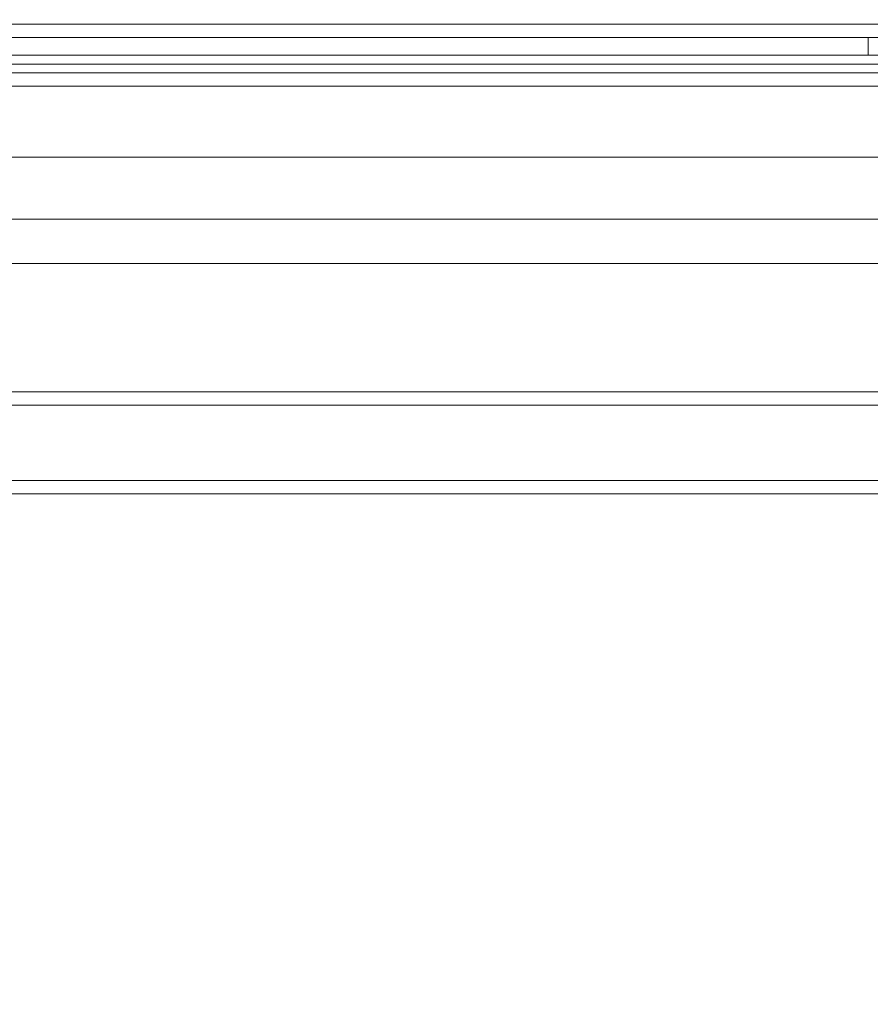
# Model space of a CAD drawing. Header units: millimetres. Extents: x -1970 to 61924, y -58230 to 6847.
# Tile 665 of 925: x 24708 to 24900, y 1073 to 1295. Entities that reach past the tile are written whole.
import ezdxf

# ---------------------------------------------------------------- set-up
doc = ezdxf.new("R2010")
doc.units = ezdxf.units.MM
for name, color, linetype, lineweight in [('COTAS_P', 1, 'Continuous', 0), ('lateral_briquetadora', 7, 'Continuous', 0), ('lateral_C05', 7, 'Continuous', 0)]:
    doc.layers.add(name, color=color, linetype=linetype, lineweight=lineweight)
doc.dimstyles.new('R19_100', dxfattribs={"dimtxt": 250, "dimasz": 150, "dimexe": 150, "dimexo": 80, "dimgap": 100, "dimtad": 1, "dimtih": 1, "dimtoh": 1, "dimdsep": 46, "dimcen": 0.09, "dimadec": 0, "dimazin": 0, "dimtfac": 1, "dimtdec": 4, "dimtofl": 0, "dimtmove": 0, "dimatfit": 3, "dimfxl": 1, "dimtolj": 1, "dimtzin": 0, "dimarcsym": 0})

# ---------------------------------------------------------------- blocks, each defined once
blk = doc.blocks.new('DIM_R26_6')
at = {"layer": 'COTAS_P'}
for p, q in [((24580.07, 3250), (24980.07, 3250)), ((24980.07, 3250), (24935.07, 3100)), ((24980.07, 0), (24980.07, 3250)), ((24980.07, 3250), (25025.07, 3100)), ((24980.07, 0), (24935.07, 150)), ((24980.07, 0), (25025.07, 150)), ((24580.07, 0), (24980.07, 0))]:
    blk.add_line(p, q, dxfattribs=at)
blk.add_text('3250 P', height=250, rotation=90, dxfattribs=at).set_placement((24880.07, 1625))
blk = doc.blocks.new('DIM_R26_7')
at = {"layer": 'COTAS_P'}
for p, q in [((24250.07, 2141), (24400.07, 2186)), ((26750.07, 2141), (26600.07, 2186)), ((24250.07, 1241), (24250.07, 2141)), ((24250.07, 2141), (26750.07, 2141)), ((24250.07, 2141), (24400.07, 2096)), ((26750.07, 2141), (26600.07, 2096)), ((26750.07, 1241), (26750.07, 2141))]:
    blk.add_line(p, q, dxfattribs=at)
blk.add_text('2500 P', height=250, dxfattribs=at).set_placement((25500.07, 2241))

msp = doc.modelspace()

# ---------------------------------------------------------------- linework, layer by layer
at = {"layer": 'lateral_briquetadora'}
for p, q in [((24570.067, 1285), (25130.067, 1285)), ((23750.067, 1264), (25950.067, 1264)), ((24980.067, 1264), (24000.067, 1264)), ((24150.067, 1264), (25950.067, 1264)), ((23750.067, 1250), (25950.067, 1250)), ((23900.067, 1250), (25800.067, 1250)), ((24150.067, 1250), (25800.067, 1250)), ((23750.067, 1240), (25950.067, 1240)), ((23900.067, 1240), (25800.067, 1240))]:
    msp.add_line(p, q, dxfattribs=at)
at = {"layer": 'lateral_C05'}
for p, q in [((24250.067, 1294), (26750.067, 1294)), ((24310.067, 1294), (26690.067, 1294)), ((24866.571, 1294), (24866.581, 1294)), ((24866.581, 1294), (24866.598, 1294)), ((24866.598, 1294), (24866.622, 1294)), ((24866.622, 1294), (24866.653, 1294)), ((24866.653, 1294), (24866.69, 1294)), ((24866.69, 1294), (24866.733, 1294)), ((24866.733, 1294), (24866.783, 1294)), ((24866.783, 1294), (24866.84, 1294)), ((24866.84, 1294), (24866.902, 1294)), ((24866.902, 1294), (24866.971, 1294)), ((24866.971, 1294), (24867.045, 1294)), ((24867.045, 1294), (24867.125, 1294)), ((24867.125, 1294), (24867.211, 1294)), ((24867.211, 1294), (24867.302, 1294)), ((24867.302, 1294), (24867.397, 1294)), ((24867.397, 1294), (24867.498, 1294)), ((24867.498, 1294), (24867.603, 1294)), ((24867.603, 1294), (24867.712, 1294)), ((24867.712, 1294), (24867.825, 1294)), ((24867.825, 1294), (24867.942, 1294)), ((24867.942, 1294), (24868.063, 1294)), ((24868.063, 1294), (24868.186, 1294)), ((24868.186, 1294), (24868.313, 1294)), ((24868.313, 1294), (24868.442, 1294)), ((24868.442, 1294), (24868.573, 1294)), ((24868.573, 1294), (24868.706, 1294)), ((24868.706, 1294), (24868.84, 1294)), ((24868.84, 1294), (24868.976, 1294)), ((24868.976, 1294), (24869.112, 1294)), ((24869.112, 1294), (24869.249, 1294)), ((24869.249, 1294), (24869.386, 1294)), ((24869.386, 1294), (24869.523, 1294)), ((24869.523, 1294), (24869.659, 1294)), ((24869.659, 1294), (24869.795, 1294)), ((24869.795, 1294), (24869.929, 1294)), ((24869.929, 1294), (24870.062, 1294)), ((24870.062, 1294), (24870.193, 1294)), ((24870.193, 1294), (24870.322, 1294)), ((24870.322, 1294), (24870.449, 1294)), ((24870.449, 1294), (24870.572, 1294)), ((24870.572, 1294), (24870.692, 1294)), ((24870.692, 1294), (24870.809, 1294)), ((24870.809, 1294), (24870.923, 1294)), ((24870.923, 1294), (24871.032, 1294)), ((24871.032, 1294), (24871.137, 1294)), ((24871.137, 1294), (24871.238, 1294)), ((24871.238, 1294), (24871.333, 1294)), ((24871.333, 1294), (24871.424, 1294)), ((24871.424, 1294), (24871.51, 1294)), ((24871.51, 1294), (24871.59, 1294)), ((24871.59, 1294), (24871.664, 1294)), ((24871.664, 1294), (24871.733, 1294)), ((24871.733, 1294), (24871.795, 1294)), ((24871.795, 1294), (24871.852, 1294)), ((24871.852, 1294), (24871.902, 1294)), ((24871.902, 1294), (24871.945, 1294)), ((24871.945, 1294), (24871.982, 1294)), ((24871.982, 1294), (24872.013, 1294)), ((24872.013, 1294), (24872.037, 1294)), ((24872.037, 1294), (24872.054, 1294)), ((24872.054, 1294), (24872.064, 1294)), ((24250.067, 1291), (26750.067, 1291)), ((24300.067, 1291), (24899.317, 1291)), ((24310.067, 1291), (26690.067, 1291)), ((24862.326, 1291), (24862.341, 1291)), ((24862.341, 1291), (24862.363, 1291)), ((24862.363, 1291), (24862.393, 1291)), ((24862.393, 1291), (24862.43, 1291)), ((24862.43, 1291), (24862.474, 1291)), ((24862.474, 1291), (24862.525, 1291)), ((24862.525, 1291), (24862.583, 1291)), ((24862.583, 1291), (24862.648, 1291)), ((24862.648, 1291), (24862.719, 1291)), ((24862.719, 1291), (24862.797, 1291)), ((24862.797, 1291), (24862.882, 1291)), ((24862.882, 1291), (24862.972, 1291)), ((24862.972, 1291), (24863.068, 1291)), ((24863.068, 1291), (24863.17, 1291)), ((24863.17, 1291), (24863.277, 1291)), ((24863.277, 1291), (24863.389, 1291)), ((24863.389, 1291), (24863.506, 1291)), ((24863.506, 1291), (24863.628, 1291)), ((24863.628, 1291), (24863.753, 1291)), ((24863.753, 1291), (24863.883, 1291)), ((24863.883, 1291), (24864.016, 1291)), ((24864.016, 1291), (24864.152, 1291)), ((24864.152, 1291), (24864.291, 1291)), ((24864.198, 1291), (24864.211, 1291)), ((24864.221, 1291), (24864.204, 1291)), ((24864.211, 1291), (24864.231, 1291)), ((24864.245, 1291), (24864.221, 1291)), ((24864.231, 1291), (24864.259, 1291)), ((24864.277, 1291), (24864.245, 1291)), ((24864.259, 1291), (24864.294, 1291)), ((24864.316, 1291), (24864.277, 1291)), ((24864.291, 1291), (24864.433, 1291)), ((24864.294, 1291), (24864.336, 1291)), ((24864.362, 1291), (24864.316, 1291)), ((24864.336, 1291), (24864.385, 1291)), ((24864.415, 1291), (24864.362, 1291)), ((24864.385, 1291), (24864.442, 1291)), ((24864.475, 1291), (24864.415, 1291)), ((24864.433, 1291), (24864.577, 1291)), ((24864.442, 1291), (24864.505, 1291)), ((24864.542, 1291), (24864.475, 1291)), ((24864.505, 1291), (24864.575, 1291)), ((24864.615, 1291), (24864.542, 1291)), ((24864.651, 1291), (24864.575, 1291)), ((24864.577, 1291), (24864.723, 1291)), ((24864.695, 1291), (24864.615, 1291)), ((24868.901, 1291), (24864.651, 1291)), ((24864.78, 1291), (24864.695, 1291)), ((24864.723, 1291), (24864.87, 1291)), ((24864.872, 1291), (24864.78, 1291)), ((24864.87, 1291), (24865.019, 1291)), ((24864.97, 1291), (24864.872, 1291)), ((24865.073, 1291), (24864.97, 1291)), ((24865.019, 1291), (24865.168, 1291)), ((24865.182, 1291), (24865.073, 1291)), ((24865.317, 1291), (24865.168, 1291)), ((24865.295, 1291), (24865.182, 1291)), ((24865.413, 1291), (24865.295, 1291)), ((24873.317, 1291), (24865.317, 1291)), ((24865.536, 1291), (24865.413, 1291)), ((24865.663, 1291), (24865.536, 1291)), ((24865.793, 1291), (24865.663, 1291)), ((24865.927, 1291), (24865.793, 1291)), ((24866.064, 1291), (24865.927, 1291)), ((24866.204, 1291), (24866.064, 1291)), ((24866.347, 1291), (24866.204, 1291)), ((24866.491, 1291), (24866.347, 1291)), ((24866.638, 1291), (24866.491, 1291)), ((24866.571, 1291), (24866.581, 1291)), ((24866.581, 1291), (24866.598, 1291)), ((24866.598, 1291), (24866.622, 1291)), ((24866.622, 1291), (24866.653, 1291)), ((24866.785, 1291), (24866.638, 1291)), ((24866.653, 1291), (24866.69, 1291)), ((24866.69, 1291), (24866.733, 1291)), ((24866.733, 1291), (24866.783, 1291)), ((24866.783, 1291), (24866.84, 1291)), ((24866.934, 1291), (24866.785, 1291)), ((24866.84, 1291), (24866.902, 1291)), ((24866.902, 1291), (24866.971, 1291)), ((24867.083, 1291), (24866.934, 1291)), ((24866.971, 1291), (24867.045, 1291)), ((24867.045, 1291), (24867.125, 1291)), ((24867.233, 1291), (24867.083, 1291)), ((24867.125, 1291), (24867.211, 1291)), ((24867.211, 1291), (24867.302, 1291)), ((24867.382, 1291), (24867.233, 1291)), ((24867.302, 1291), (24867.397, 1291)), ((24867.531, 1291), (24867.382, 1291)), ((24867.397, 1291), (24867.498, 1291)), ((24867.498, 1291), (24867.603, 1291)), ((24867.679, 1291), (24867.531, 1291)), ((24867.603, 1291), (24867.712, 1291)), ((24867.826, 1291), (24867.679, 1291)), ((24867.712, 1291), (24867.825, 1291)), ((24867.825, 1291), (24867.942, 1291)), ((24867.972, 1291), (24867.826, 1291)), ((24867.942, 1291), (24868.063, 1291)), ((24868.115, 1291), (24867.972, 1291)), ((24868.063, 1291), (24868.186, 1291)), ((24868.256, 1291), (24868.115, 1291)), ((24868.186, 1291), (24868.313, 1291)), ((24868.395, 1291), (24868.256, 1291)), ((24868.313, 1291), (24868.442, 1291)), ((24868.53, 1291), (24868.395, 1291)), ((24868.442, 1291), (24868.573, 1291)), ((24868.662, 1291), (24868.53, 1291)), ((24868.573, 1291), (24868.706, 1291)), ((24868.791, 1291), (24868.662, 1291)), ((24868.706, 1291), (24868.84, 1291)), ((24868.916, 1291), (24868.791, 1291)), ((24868.84, 1291), (24868.976, 1291)), ((24868.901, 1291), (24868.983, 1291)), ((24869.036, 1291), (24868.916, 1291)), ((24868.976, 1291), (24869.112, 1291)), ((24868.983, 1291), (24869.071, 1291)), ((24869.152, 1291), (24869.036, 1291)), ((24869.071, 1291), (24869.165, 1291)), ((24869.112, 1291), (24869.249, 1291)), ((24869.262, 1291), (24869.152, 1291)), ((24869.165, 1291), (24869.265, 1291)), ((24869.249, 1291), (24869.386, 1291)), ((24869.368, 1291), (24869.262, 1291)), ((24869.265, 1291), (24869.37, 1291)), ((24869.468, 1291), (24869.368, 1291)), ((24869.37, 1291), (24869.48, 1291)), ((24869.386, 1291), (24869.523, 1291)), ((24869.563, 1291), (24869.468, 1291)), ((24869.48, 1291), (24869.595, 1291)), ((24869.523, 1291), (24869.659, 1291)), ((24869.652, 1291), (24869.563, 1291)), ((24869.595, 1291), (24869.715, 1291)), ((24869.734, 1291), (24869.652, 1291)), ((24869.659, 1291), (24869.795, 1291)), ((24869.715, 1291), (24869.839, 1291)), ((24869.734, 1291), (24873.984, 1291)), ((24869.795, 1291), (24869.929, 1291)), ((24869.839, 1291), (24869.967, 1291)), ((24869.929, 1291), (24870.062, 1291)), ((24869.967, 1291), (24870.098, 1291)), ((24870.062, 1291), (24870.193, 1291)), ((24870.098, 1291), (24870.233, 1291)), ((24870.193, 1291), (24870.322, 1291)), ((24870.233, 1291), (24870.371, 1291)), ((24870.322, 1291), (24870.449, 1291)), ((24870.371, 1291), (24870.511, 1291)), ((24870.449, 1291), (24870.572, 1291)), ((24870.511, 1291), (24870.654, 1291)), ((24870.572, 1291), (24870.692, 1291)), ((24870.654, 1291), (24870.798, 1291)), ((24870.692, 1291), (24870.809, 1291)), ((24870.798, 1291), (24870.944, 1291)), ((24870.809, 1291), (24870.923, 1291)), ((24870.923, 1291), (24871.032, 1291)), ((24870.944, 1291), (24871.092, 1291)), ((24871.032, 1291), (24871.137, 1291)), ((24871.092, 1291), (24871.24, 1291)), ((24871.137, 1291), (24871.238, 1291)), ((24871.238, 1291), (24871.333, 1291)), ((24871.24, 1291), (24871.389, 1291)), ((24871.333, 1291), (24871.424, 1291)), ((24871.389, 1291), (24871.538, 1291)), ((24871.424, 1291), (24871.51, 1291)), ((24871.51, 1291), (24871.59, 1291)), ((24871.538, 1291), (24871.687, 1291)), ((24871.59, 1291), (24871.664, 1291)), ((24871.664, 1291), (24871.733, 1291)), ((24871.687, 1291), (24871.835, 1291)), ((24871.733, 1291), (24871.795, 1291)), ((24871.795, 1291), (24871.852, 1291)), ((24871.835, 1291), (24871.982, 1291)), ((24871.852, 1291), (24871.902, 1291)), ((24871.902, 1291), (24871.945, 1291)), ((24871.945, 1291), (24871.982, 1291)), ((24871.982, 1291), (24872.128, 1291)), ((24871.982, 1291), (24872.013, 1291)), ((24872.013, 1291), (24872.037, 1291)), ((24872.037, 1291), (24872.054, 1291)), ((24872.054, 1291), (24872.064, 1291)), ((24872.128, 1291), (24872.272, 1291)), ((24872.272, 1291), (24872.414, 1291)), ((24872.414, 1291), (24872.553, 1291)), ((24872.553, 1291), (24872.69, 1291)), ((24872.69, 1291), (24872.824, 1291)), ((24872.824, 1291), (24872.955, 1291)), ((24872.955, 1291), (24873.081, 1291)), ((24873.081, 1291), (24873.204, 1291)), ((24873.204, 1291), (24873.322, 1291)), ((24873.317, 1291), (24873.465, 1291)), ((24873.322, 1291), (24873.436, 1291)), ((24873.436, 1291), (24873.545, 1291)), ((24873.465, 1291), (24873.612, 1291)), ((24873.545, 1291), (24873.648, 1291)), ((24873.612, 1291), (24873.758, 1291)), ((24873.648, 1291), (24873.747, 1291)), ((24873.747, 1291), (24873.839, 1291)), ((24873.758, 1291), (24873.903, 1291)), ((24873.839, 1291), (24873.926, 1291)), ((24873.903, 1291), (24874.046, 1291)), ((24873.926, 1291), (24874.006, 1291)), ((24873.984, 1291), (24874.056, 1291)), ((24874.006, 1291), (24874.08, 1291)), ((24874.046, 1291), (24874.188, 1291)), ((24874.122, 1291), (24874.056, 1291)), ((24874.08, 1291), (24874.148, 1291)), ((24874.182, 1291), (24874.122, 1291)), ((24874.148, 1291), (24874.209, 1291)), ((24874.236, 1291), (24874.182, 1291)), ((24874.188, 1291), (24874.328, 1291)), ((24874.209, 1291), (24874.263, 1291)), ((24874.284, 1291), (24874.236, 1291)), ((24874.263, 1291), (24874.31, 1291)), ((24874.326, 1291), (24874.284, 1291)), ((24874.31, 1291), (24874.35, 1291)), ((24874.361, 1291), (24874.326, 1291)), ((24874.328, 1291), (24874.466, 1291)), ((24874.35, 1291), (24874.383, 1291)), ((24874.39, 1291), (24874.361, 1291)), ((24874.383, 1291), (24874.409, 1291)), ((24874.413, 1291), (24874.39, 1291)), ((24874.429, 1291), (24874.413, 1291)), ((24874.428, 1291), (24874.439, 1291)), ((24874.466, 1291), (24874.6, 1291)), ((24874.6, 1291), (24874.732, 1291)), ((24874.732, 1291), (24874.86, 1291)), ((24874.86, 1291), (24874.984, 1291)), ((24874.984, 1291), (24875.105, 1291)), ((24875.105, 1291), (24875.221, 1291)), ((24875.332, 1291), (24875.221, 1291)), ((24875.439, 1291), (24875.332, 1291)), ((24875.54, 1291), (24875.439, 1291)), ((24875.637, 1291), (24875.54, 1291)), ((24875.727, 1291), (24875.637, 1291)), ((24875.812, 1291), (24875.727, 1291)), ((24875.891, 1291), (24875.812, 1291)), ((24875.963, 1291), (24875.891, 1291)), ((24876.029, 1291), (24875.963, 1291)), ((24876.089, 1291), (24876.029, 1291)), ((24876.142, 1291), (24876.089, 1291)), ((24876.188, 1291), (24876.142, 1291)), ((24876.228, 1291), (24876.188, 1291)), ((24876.26, 1291), (24876.228, 1291)), ((24876.285, 1291), (24876.26, 1291)), ((24876.303, 1291), (24876.285, 1291)), ((24876.314, 1291), (24876.303, 1291)), ((24899.317, 1287), (24899.317, 1291)), ((24300.067, 1287), (26700.067, 1287)), ((24300.067, 1287), (24899.317, 1287)), ((24862.326, 1287), (24862.341, 1287)), ((24862.341, 1287), (24862.363, 1287)), ((24862.363, 1287), (24862.393, 1287)), ((24862.393, 1287), (24862.43, 1287)), ((24862.43, 1287), (24862.474, 1287)), ((24862.474, 1287), (24862.525, 1287)), ((24862.525, 1287), (24862.583, 1287)), ((24862.583, 1287), (24862.648, 1287)), ((24862.648, 1287), (24862.719, 1287)), ((24862.719, 1287), (24862.797, 1287)), ((24862.797, 1287), (24862.882, 1287)), ((24862.882, 1287), (24862.972, 1287)), ((24862.972, 1287), (24863.068, 1287)), ((24863.068, 1287), (24863.17, 1287)), ((24863.17, 1287), (24863.277, 1287)), ((24863.277, 1287), (24863.389, 1287)), ((24863.389, 1287), (24863.506, 1287)), ((24863.506, 1287), (24863.628, 1287)), ((24863.628, 1287), (24863.753, 1287)), ((24863.753, 1287), (24863.883, 1287)), ((24863.883, 1287), (24864.016, 1287)), ((24864.016, 1287), (24864.152, 1287)), ((24864.152, 1287), (24864.291, 1287)), ((24864.198, 1287), (24864.211, 1287)), ((24864.221, 1287), (24864.204, 1287)), ((24864.211, 1287), (24864.231, 1287)), ((24864.245, 1287), (24864.221, 1287)), ((24864.231, 1287), (24864.259, 1287)), ((24864.277, 1287), (24864.245, 1287)), ((24864.259, 1287), (24864.294, 1287)), ((24864.316, 1287), (24864.277, 1287)), ((24864.291, 1287), (24864.433, 1287)), ((24864.294, 1287), (24864.336, 1287)), ((24864.362, 1287), (24864.316, 1287)), ((24864.336, 1287), (24864.385, 1287)), ((24864.415, 1287), (24864.362, 1287)), ((24864.385, 1287), (24864.442, 1287)), ((24864.475, 1287), (24864.415, 1287)), ((24864.433, 1287), (24864.577, 1287)), ((24864.442, 1287), (24864.505, 1287)), ((24864.542, 1287), (24864.475, 1287)), ((24864.505, 1287), (24864.575, 1287)), ((24864.615, 1287), (24864.542, 1287)), ((24864.651, 1287), (24864.575, 1287)), ((24864.577, 1287), (24864.723, 1287)), ((24864.695, 1287), (24864.615, 1287)), ((24868.901, 1287), (24864.651, 1287)), ((24864.78, 1287), (24864.695, 1287)), ((24864.723, 1287), (24864.87, 1287)), ((24864.872, 1287), (24864.78, 1287)), ((24864.87, 1287), (24865.019, 1287)), ((24864.97, 1287), (24864.872, 1287)), ((24865.073, 1287), (24864.97, 1287)), ((24865.019, 1287), (24865.168, 1287)), ((24865.182, 1287), (24865.073, 1287)), ((24865.317, 1287), (24865.168, 1287)), ((24865.295, 1287), (24865.182, 1287)), ((24865.413, 1287), (24865.295, 1287)), ((24873.317, 1287), (24865.317, 1287)), ((24865.536, 1287), (24865.413, 1287)), ((24865.663, 1287), (24865.536, 1287)), ((24865.793, 1287), (24865.663, 1287)), ((24865.927, 1287), (24865.793, 1287)), ((24866.064, 1287), (24865.927, 1287)), ((24866.204, 1287), (24866.064, 1287)), ((24866.347, 1287), (24866.204, 1287)), ((24866.491, 1287), (24866.347, 1287)), ((24866.638, 1287), (24866.491, 1287)), ((24866.571, 1287), (24866.581, 1287)), ((24866.581, 1287), (24866.598, 1287)), ((24866.598, 1287), (24866.622, 1287)), ((24866.622, 1287), (24866.653, 1287)), ((24866.785, 1287), (24866.638, 1287)), ((24866.653, 1287), (24866.69, 1287)), ((24866.69, 1287), (24866.733, 1287)), ((24866.733, 1287), (24866.783, 1287)), ((24866.783, 1287), (24866.84, 1287)), ((24866.934, 1287), (24866.785, 1287)), ((24866.84, 1287), (24866.902, 1287)), ((24866.902, 1287), (24866.971, 1287)), ((24867.083, 1287), (24866.934, 1287)), ((24866.971, 1287), (24867.045, 1287)), ((24867.045, 1287), (24867.125, 1287)), ((24867.233, 1287), (24867.083, 1287)), ((24867.125, 1287), (24867.211, 1287)), ((24867.211, 1287), (24867.302, 1287)), ((24867.382, 1287), (24867.233, 1287)), ((24867.302, 1287), (24867.397, 1287)), ((24867.531, 1287), (24867.382, 1287)), ((24867.397, 1287), (24867.498, 1287)), ((24867.498, 1287), (24867.603, 1287)), ((24867.679, 1287), (24867.531, 1287)), ((24867.603, 1287), (24867.712, 1287)), ((24867.826, 1287), (24867.679, 1287)), ((24867.712, 1287), (24867.825, 1287)), ((24867.825, 1287), (24867.942, 1287)), ((24867.972, 1287), (24867.826, 1287)), ((24867.942, 1287), (24868.063, 1287)), ((24868.115, 1287), (24867.972, 1287)), ((24868.063, 1287), (24868.186, 1287)), ((24868.256, 1287), (24868.115, 1287)), ((24868.186, 1287), (24868.313, 1287)), ((24868.395, 1287), (24868.256, 1287)), ((24868.313, 1287), (24868.442, 1287)), ((24868.53, 1287), (24868.395, 1287)), ((24868.442, 1287), (24868.573, 1287)), ((24868.662, 1287), (24868.53, 1287)), ((24868.573, 1287), (24868.706, 1287)), ((24868.791, 1287), (24868.662, 1287)), ((24868.706, 1287), (24868.84, 1287)), ((24868.916, 1287), (24868.791, 1287)), ((24868.84, 1287), (24868.976, 1287)), ((24868.901, 1287), (24868.983, 1287)), ((24869.036, 1287), (24868.916, 1287)), ((24868.976, 1287), (24869.112, 1287)), ((24868.983, 1287), (24869.071, 1287)), ((24869.152, 1287), (24869.036, 1287)), ((24869.071, 1287), (24869.165, 1287)), ((24869.112, 1287), (24869.249, 1287)), ((24869.262, 1287), (24869.152, 1287)), ((24869.165, 1287), (24869.265, 1287)), ((24869.386, 1287), (24869.249, 1287)), ((24869.368, 1287), (24869.262, 1287)), ((24869.265, 1287), (24869.37, 1287)), ((24869.468, 1287), (24869.368, 1287)), ((24869.37, 1287), (24869.48, 1287)), ((24869.386, 1287), (24869.523, 1287)), ((24869.563, 1287), (24869.468, 1287)), ((24869.48, 1287), (24869.595, 1287)), ((24869.523, 1287), (24869.659, 1287)), ((24869.652, 1287), (24869.563, 1287)), ((24869.595, 1287), (24869.715, 1287)), ((24869.734, 1287), (24869.652, 1287)), ((24869.659, 1287), (24869.795, 1287)), ((24869.715, 1287), (24869.839, 1287)), ((24869.734, 1287), (24873.984, 1287)), ((24869.795, 1287), (24869.929, 1287)), ((24869.839, 1287), (24869.967, 1287)), ((24869.929, 1287), (24870.062, 1287)), ((24869.967, 1287), (24870.098, 1287)), ((24870.062, 1287), (24870.193, 1287)), ((24870.098, 1287), (24870.233, 1287)), ((24870.193, 1287), (24870.322, 1287)), ((24870.233, 1287), (24870.371, 1287)), ((24870.322, 1287), (24870.449, 1287)), ((24870.371, 1287), (24870.511, 1287)), ((24870.449, 1287), (24870.572, 1287)), ((24870.511, 1287), (24870.654, 1287)), ((24870.572, 1287), (24870.692, 1287)), ((24870.654, 1287), (24870.798, 1287)), ((24870.692, 1287), (24870.809, 1287)), ((24870.798, 1287), (24870.944, 1287)), ((24870.809, 1287), (24870.923, 1287)), ((24870.923, 1287), (24871.032, 1287)), ((24870.944, 1287), (24871.092, 1287)), ((24871.032, 1287), (24871.137, 1287)), ((24871.092, 1287), (24871.24, 1287)), ((24871.137, 1287), (24871.238, 1287)), ((24871.238, 1287), (24871.333, 1287)), ((24871.24, 1287), (24871.389, 1287)), ((24871.333, 1287), (24871.424, 1287)), ((24871.389, 1287), (24871.538, 1287)), ((24871.424, 1287), (24871.51, 1287)), ((24871.51, 1287), (24871.59, 1287)), ((24871.538, 1287), (24871.687, 1287)), ((24871.59, 1287), (24871.664, 1287)), ((24871.664, 1287), (24871.733, 1287)), ((24871.687, 1287), (24871.835, 1287)), ((24871.733, 1287), (24871.795, 1287)), ((24871.795, 1287), (24871.852, 1287)), ((24871.835, 1287), (24871.982, 1287)), ((24871.852, 1287), (24871.902, 1287)), ((24871.902, 1287), (24871.945, 1287)), ((24871.945, 1287), (24871.982, 1287)), ((24871.982, 1287), (24872.013, 1287)), ((24871.982, 1287), (24872.128, 1287)), ((24872.013, 1287), (24872.037, 1287)), ((24872.037, 1287), (24872.054, 1287)), ((24872.054, 1287), (24872.064, 1287)), ((24872.128, 1287), (24872.272, 1287)), ((24872.272, 1287), (24872.414, 1287)), ((24872.414, 1287), (24872.553, 1287)), ((24872.553, 1287), (24872.69, 1287)), ((24872.69, 1287), (24872.824, 1287)), ((24872.824, 1287), (24872.955, 1287)), ((24872.955, 1287), (24873.081, 1287)), ((24873.081, 1287), (24873.204, 1287)), ((24873.204, 1287), (24873.322, 1287)), ((24873.317, 1287), (24873.465, 1287)), ((24873.322, 1287), (24873.436, 1287)), ((24873.436, 1287), (24873.545, 1287)), ((24873.465, 1287), (24873.612, 1287)), ((24873.545, 1287), (24873.648, 1287)), ((24873.612, 1287), (24873.758, 1287)), ((24873.648, 1287), (24873.747, 1287)), ((24873.747, 1287), (24873.839, 1287)), ((24873.758, 1287), (24873.903, 1287)), ((24873.839, 1287), (24873.926, 1287)), ((24873.903, 1287), (24874.046, 1287)), ((24873.926, 1287), (24874.006, 1287)), ((24873.984, 1287), (24874.056, 1287)), ((24874.006, 1287), (24874.08, 1287)), ((24874.046, 1287), (24874.188, 1287)), ((24874.122, 1287), (24874.056, 1287)), ((24874.08, 1287), (24874.148, 1287)), ((24874.182, 1287), (24874.122, 1287)), ((24874.148, 1287), (24874.209, 1287)), ((24874.236, 1287), (24874.182, 1287)), ((24874.188, 1287), (24874.328, 1287)), ((24874.209, 1287), (24874.263, 1287)), ((24874.284, 1287), (24874.236, 1287)), ((24874.263, 1287), (24874.31, 1287)), ((24874.326, 1287), (24874.284, 1287)), ((24874.31, 1287), (24874.35, 1287)), ((24874.361, 1287), (24874.326, 1287)), ((24874.328, 1287), (24874.466, 1287)), ((24874.35, 1287), (24874.383, 1287)), ((24874.39, 1287), (24874.361, 1287)), ((24874.383, 1287), (24874.409, 1287)), ((24874.413, 1287), (24874.39, 1287)), ((24874.429, 1287), (24874.413, 1287)), ((24874.428, 1287), (24874.439, 1287)), ((24874.466, 1287), (24874.6, 1287)), ((24874.6, 1287), (24874.732, 1287)), ((24874.732, 1287), (24874.86, 1287)), ((24874.86, 1287), (24874.984, 1287)), ((24874.984, 1287), (24875.105, 1287)), ((24875.105, 1287), (24875.221, 1287)), ((24875.332, 1287), (24875.221, 1287)), ((24875.439, 1287), (24875.332, 1287)), ((24875.54, 1287), (24875.439, 1287)), ((24875.637, 1287), (24875.54, 1287)), ((24875.727, 1287), (24875.637, 1287)), ((24875.812, 1287), (24875.727, 1287)), ((24875.891, 1287), (24875.812, 1287)), ((24875.963, 1287), (24875.891, 1287)), ((24876.029, 1287), (24875.963, 1287)), ((24876.089, 1287), (24876.029, 1287)), ((24876.142, 1287), (24876.089, 1287)), ((24876.188, 1287), (24876.142, 1287)), ((24876.228, 1287), (24876.188, 1287)), ((24876.26, 1287), (24876.228, 1287)), ((24876.285, 1287), (24876.26, 1287)), ((24876.303, 1287), (24876.285, 1287)), ((24876.314, 1287), (24876.303, 1287)), ((24300.067, 1283), (26700.067, 1283)), ((24310.067, 1283), (26690.067, 1283)), ((24866.571, 1283), (24866.581, 1283)), ((24866.581, 1283), (24866.598, 1283)), ((24866.598, 1283), (24866.622, 1283)), ((24866.622, 1283), (24866.653, 1283)), ((24866.653, 1283), (24866.69, 1283)), ((24866.69, 1283), (24866.733, 1283)), ((24866.733, 1283), (24866.783, 1283)), ((24866.783, 1283), (24866.84, 1283)), ((24866.84, 1283), (24866.902, 1283)), ((24866.902, 1283), (24866.971, 1283)), ((24866.971, 1283), (24867.045, 1283)), ((24867.045, 1283), (24867.125, 1283)), ((24867.125, 1283), (24867.211, 1283)), ((24867.211, 1283), (24867.302, 1283)), ((24867.302, 1283), (24867.397, 1283)), ((24867.397, 1283), (24867.498, 1283)), ((24867.498, 1283), (24867.603, 1283)), ((24867.603, 1283), (24867.712, 1283)), ((24867.712, 1283), (24867.825, 1283)), ((24867.825, 1283), (24867.942, 1283)), ((24867.942, 1283), (24868.063, 1283)), ((24868.063, 1283), (24868.186, 1283)), ((24868.186, 1283), (24868.313, 1283)), ((24868.313, 1283), (24868.442, 1283)), ((24868.442, 1283), (24868.573, 1283)), ((24868.573, 1283), (24868.706, 1283)), ((24868.706, 1283), (24868.84, 1283)), ((24868.84, 1283), (24868.976, 1283)), ((24868.976, 1283), (24869.112, 1283)), ((24869.112, 1283), (24869.249, 1283)), ((24869.386, 1283), (24869.249, 1283)), ((24869.386, 1283), (24869.523, 1283)), ((24869.523, 1283), (24869.659, 1283)), ((24869.659, 1283), (24869.795, 1283)), ((24869.795, 1283), (24869.929, 1283)), ((24869.929, 1283), (24870.062, 1283)), ((24870.062, 1283), (24870.193, 1283)), ((24870.193, 1283), (24870.322, 1283)), ((24870.322, 1283), (24870.449, 1283)), ((24870.449, 1283), (24870.572, 1283)), ((24870.572, 1283), (24870.692, 1283)), ((24870.692, 1283), (24870.809, 1283)), ((24870.809, 1283), (24870.923, 1283)), ((24870.923, 1283), (24871.032, 1283)), ((24871.032, 1283), (24871.137, 1283)), ((24871.137, 1283), (24871.238, 1283)), ((24871.238, 1283), (24871.333, 1283)), ((24871.333, 1283), (24871.424, 1283)), ((24871.424, 1283), (24871.51, 1283)), ((24871.51, 1283), (24871.59, 1283)), ((24871.59, 1283), (24871.664, 1283)), ((24871.664, 1283), (24871.733, 1283)), ((24871.733, 1283), (24871.795, 1283)), ((24871.795, 1283), (24871.852, 1283)), ((24871.852, 1283), (24871.902, 1283)), ((24871.902, 1283), (24871.945, 1283)), ((24871.945, 1283), (24871.982, 1283)), ((24871.982, 1283), (24872.013, 1283)), ((24872.013, 1283), (24872.037, 1283)), ((24872.037, 1283), (24872.054, 1283)), ((24872.054, 1283), (24872.064, 1283)), ((24310.067, 1280), (26690.067, 1280)), ((24310.067, 1211), (26690.067, 1211)), ((24310.067, 1208), (26690.067, 1208)), ((24250.067, 1191), (26750.067, 1191)), ((24250.067, 1188), (26750.067, 1188))]:
    msp.add_line(p, q, dxfattribs=at)

# ---------------------------------------------------------------- dimensions: what is measured, and where the dimension line sits
at = {"layer": 'COTAS_P'}
for p1, p2, distance, picture, middle in [((24580.067, 0), (24580.067, 3250), -400, 'DIM_R26_6', (24980.067, 1625)), ((24250.067, 1241), (26750.067, 1241), 900, 'DIM_R26_7', (25500.067, 2141))]:
    dim = msp.add_aligned_dim(p1=p1, p2=p2, distance=distance, text='<> P', dimstyle='R19_100', dxfattribs=at)
    dim.commit()
    dim.dimension.update_dxf_attribs({"geometry": picture, "text_midpoint": middle})

doc.saveas('drawing.dxf')
